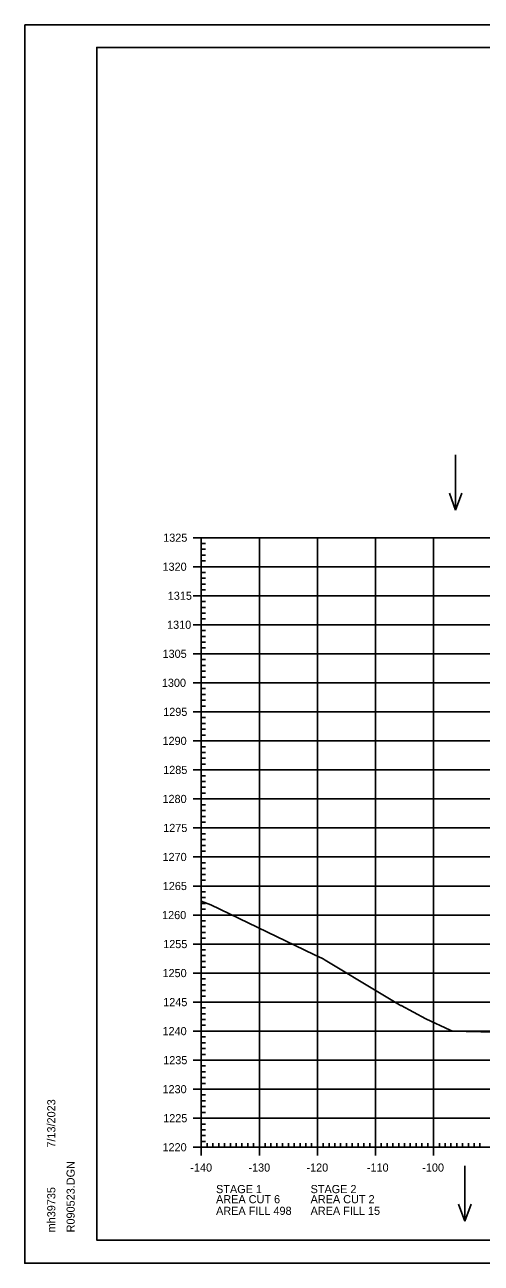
# Model space of a CAD drawing. Extents: x 1406028 to 1412453, y 321733 to 325986.
# Drawn here: x 1406419.5 to 1406498.1, y 325132.7 to 325346.1 of the extents above; entities that cross this region are included whole.
import ezdxf

# ---------------------------------------------------------------- set-up
doc = ezdxf.new("R2010")
doc.units = 0
for name, color, linetype in [('R_Axis', 7, 'Continuous'), ('R_Axis Annot', 7, 'Continuous'), ('R_Border', 7, 'Continuous'), ('R_Exist Surface', 7, 'Continuous'), ('R_Grid', 7, 'Continuous'), ('R_No Plot', 7, 'Continuous'), ('R_Water Annot', 7, 'Continuous')]:
    doc.layers.add(name, color=color, linetype=linetype)

msp = doc.modelspace()

# ---------------------------------------------------------------- linework, layer by layer
at = {"layer": 'R_Axis'}
for p, q in [((1406448.49, 325257.72), (1406451.29, 325257.72)), ((1406449.89, 325152.72), (1406449.89, 325257.72)), ((1406449.89, 325256.72), (1406450.59, 325256.72)), ((1406449.89, 325255.72), (1406450.59, 325255.72)), ((1406449.89, 325254.72), (1406450.59, 325254.72)), ((1406448.49, 325252.72), (1406451.29, 325252.72)), ((1406449.89, 325253.72), (1406450.59, 325253.72)), ((1406449.89, 325251.72), (1406450.59, 325251.72)), ((1406449.89, 325250.72), (1406450.59, 325250.72)), ((1406449.89, 325249.72), (1406450.59, 325249.72)), ((1406449.89, 325248.72), (1406450.59, 325248.72)), ((1406448.49, 325247.72), (1406451.29, 325247.72)), ((1406449.89, 325246.72), (1406450.59, 325246.72)), ((1406449.89, 325245.72), (1406450.59, 325245.72)), ((1406449.89, 325244.72), (1406450.59, 325244.72)), ((1406448.49, 325242.72), (1406451.29, 325242.72)), ((1406449.89, 325243.72), (1406450.59, 325243.72)), ((1406449.89, 325241.72), (1406450.59, 325241.72)), ((1406449.89, 325240.72), (1406450.59, 325240.72)), ((1406449.89, 325239.72), (1406450.59, 325239.72)), ((1406448.49, 325237.72), (1406451.29, 325237.72)), ((1406449.89, 325238.72), (1406450.59, 325238.72)), ((1406449.89, 325236.72), (1406450.59, 325236.72)), ((1406449.89, 325235.72), (1406450.59, 325235.72)), ((1406449.89, 325234.72), (1406450.59, 325234.72)), ((1406449.89, 325233.72), (1406450.59, 325233.72)), ((1406448.49, 325232.72), (1406451.29, 325232.72)), ((1406449.89, 325231.72), (1406450.59, 325231.72)), ((1406449.89, 325230.72), (1406450.59, 325230.72)), ((1406449.89, 325229.72), (1406450.59, 325229.72)), ((1406448.49, 325227.72), (1406451.29, 325227.72)), ((1406449.89, 325228.72), (1406450.59, 325228.72)), ((1406449.89, 325226.72), (1406450.59, 325226.72)), ((1406449.89, 325225.72), (1406450.59, 325225.72)), ((1406449.89, 325224.72), (1406450.59, 325224.72)), ((1406448.49, 325222.72), (1406451.29, 325222.72)), ((1406449.89, 325223.72), (1406450.59, 325223.72)), ((1406449.89, 325221.72), (1406450.59, 325221.72)), ((1406449.89, 325220.72), (1406450.59, 325220.72)), ((1406449.89, 325219.72), (1406450.59, 325219.72)), ((1406449.89, 325218.72), (1406450.59, 325218.72)), ((1406448.49, 325217.72), (1406451.29, 325217.72)), ((1406449.89, 325216.72), (1406450.59, 325216.72)), ((1406449.89, 325215.72), (1406450.59, 325215.72)), ((1406449.89, 325214.72), (1406450.59, 325214.72)), ((1406448.49, 325212.72), (1406451.29, 325212.72)), ((1406449.89, 325213.72), (1406450.59, 325213.72)), ((1406449.89, 325211.72), (1406450.59, 325211.72)), ((1406449.89, 325210.72), (1406450.59, 325210.72)), ((1406449.89, 325209.72), (1406450.59, 325209.72)), ((1406448.49, 325207.72), (1406451.29, 325207.72)), ((1406449.89, 325208.72), (1406450.59, 325208.72)), ((1406449.89, 325206.72), (1406450.59, 325206.72)), ((1406449.89, 325205.72), (1406450.59, 325205.72)), ((1406449.89, 325204.72), (1406450.59, 325204.72)), ((1406449.89, 325203.72), (1406450.59, 325203.72)), ((1406448.49, 325202.72), (1406451.29, 325202.72)), ((1406449.89, 325201.72), (1406450.59, 325201.72)), ((1406449.89, 325200.72), (1406450.59, 325200.72)), ((1406449.89, 325199.72), (1406450.59, 325199.72)), ((1406448.49, 325197.72), (1406451.29, 325197.72)), ((1406449.89, 325198.72), (1406450.59, 325198.72)), ((1406449.89, 325196.72), (1406450.59, 325196.72)), ((1406449.89, 325195.72), (1406450.59, 325195.72)), ((1406448.49, 325192.72), (1406451.29, 325192.72)), ((1406449.89, 325194.72), (1406450.59, 325194.72)), ((1406449.89, 325193.72), (1406450.59, 325193.72)), ((1406449.89, 325191.72), (1406450.59, 325191.72)), ((1406449.89, 325190.72), (1406450.59, 325190.72)), ((1406449.89, 325189.72), (1406450.59, 325189.72)), ((1406449.89, 325188.72), (1406450.59, 325188.72)), ((1406448.49, 325187.72), (1406451.29, 325187.72)), ((1406449.89, 325186.72), (1406450.59, 325186.72)), ((1406449.89, 325185.72), (1406450.59, 325185.72)), ((1406449.89, 325184.72), (1406450.59, 325184.72)), ((1406448.49, 325182.72), (1406451.29, 325182.72)), ((1406449.89, 325183.72), (1406450.59, 325183.72)), ((1406449.89, 325181.72), (1406450.59, 325181.72)), ((1406449.89, 325180.72), (1406450.59, 325180.72)), ((1406448.49, 325177.72), (1406451.29, 325177.72)), ((1406449.89, 325179.72), (1406450.59, 325179.72)), ((1406449.89, 325178.72), (1406450.59, 325178.72)), ((1406449.89, 325176.72), (1406450.59, 325176.72)), ((1406449.89, 325175.72), (1406450.59, 325175.72)), ((1406449.89, 325174.72), (1406450.59, 325174.72)), ((1406449.89, 325173.72), (1406450.59, 325173.72)), ((1406448.49, 325172.72), (1406451.29, 325172.72)), ((1406449.89, 325171.72), (1406450.59, 325171.72)), ((1406449.89, 325170.72), (1406450.59, 325170.72)), ((1406449.89, 325169.72), (1406450.59, 325169.72)), ((1406448.49, 325167.72), (1406451.29, 325167.72)), ((1406449.89, 325168.72), (1406450.59, 325168.72)), ((1406449.89, 325166.72), (1406450.59, 325166.72)), ((1406449.89, 325165.72), (1406450.59, 325165.72)), ((1406449.89, 325164.72), (1406450.59, 325164.72)), ((1406449.89, 325163.72), (1406450.59, 325163.72)), ((1406448.49, 325162.72), (1406451.29, 325162.72)), ((1406449.89, 325161.72), (1406450.59, 325161.72)), ((1406449.89, 325160.72), (1406450.59, 325160.72)), ((1406449.89, 325159.72), (1406450.59, 325159.72)), ((1406449.89, 325158.72), (1406450.59, 325158.72)), ((1406448.49, 325157.72), (1406451.29, 325157.72)), ((1406449.89, 325156.72), (1406450.59, 325156.72)), ((1406449.89, 325155.72), (1406450.59, 325155.72)), ((1406449.89, 325154.72), (1406450.59, 325154.72)), ((1406448.49, 325152.72), (1406451.29, 325152.72)), ((1406449.89, 325151.32), (1406449.89, 325154.12)), ((1406449.89, 325153.72), (1406450.59, 325153.72)), ((1406449.89, 325152.72), (1406729.89, 325152.72)), ((1406450.89, 325152.72), (1406450.89, 325153.42)), ((1406451.89, 325152.72), (1406451.89, 325153.42)), ((1406452.89, 325152.72), (1406452.89, 325153.42)), ((1406453.89, 325152.72), (1406453.89, 325153.42)), ((1406454.89, 325152.72), (1406454.89, 325153.42)), ((1406455.89, 325152.72), (1406455.89, 325153.42)), ((1406456.89, 325152.72), (1406456.89, 325153.42)), ((1406457.89, 325152.72), (1406457.89, 325153.42)), ((1406458.89, 325152.72), (1406458.89, 325153.42)), ((1406459.89, 325151.32), (1406459.89, 325154.12)), ((1406460.89, 325152.72), (1406460.89, 325153.42)), ((1406461.89, 325152.72), (1406461.89, 325153.42)), ((1406462.89, 325152.72), (1406462.89, 325153.42)), ((1406463.89, 325152.72), (1406463.89, 325153.42)), ((1406464.89, 325152.72), (1406464.89, 325153.42)), ((1406465.89, 325152.72), (1406465.89, 325153.42)), ((1406466.89, 325152.72), (1406466.89, 325153.42)), ((1406467.89, 325152.72), (1406467.89, 325153.42)), ((1406468.89, 325152.72), (1406468.89, 325153.42)), ((1406469.89, 325151.32), (1406469.89, 325154.12)), ((1406470.89, 325152.72), (1406470.89, 325153.42)), ((1406471.89, 325152.72), (1406471.89, 325153.42)), ((1406472.89, 325152.72), (1406472.89, 325153.42)), ((1406473.89, 325152.72), (1406473.89, 325153.42)), ((1406474.89, 325152.72), (1406474.89, 325153.42)), ((1406475.89, 325152.72), (1406475.89, 325153.42)), ((1406476.89, 325152.72), (1406476.89, 325153.42)), ((1406477.89, 325152.72), (1406477.89, 325153.42)), ((1406478.89, 325152.72), (1406478.89, 325153.42)), ((1406479.89, 325151.32), (1406479.89, 325154.12)), ((1406480.89, 325152.72), (1406480.89, 325153.42)), ((1406481.89, 325152.72), (1406481.89, 325153.42)), ((1406482.89, 325152.72), (1406482.89, 325153.42)), ((1406483.89, 325152.72), (1406483.89, 325153.42)), ((1406484.89, 325152.72), (1406484.89, 325153.42)), ((1406485.89, 325152.72), (1406485.89, 325153.42)), ((1406486.89, 325152.72), (1406486.89, 325153.42)), ((1406487.89, 325152.72), (1406487.89, 325153.42)), ((1406488.89, 325152.72), (1406488.89, 325153.42)), ((1406489.89, 325151.32), (1406489.89, 325154.12)), ((1406490.89, 325152.72), (1406490.89, 325153.42)), ((1406491.89, 325152.72), (1406491.89, 325153.42)), ((1406492.89, 325152.72), (1406492.89, 325153.42)), ((1406493.89, 325152.72), (1406493.89, 325153.42)), ((1406494.89, 325152.72), (1406494.89, 325153.42)), ((1406495.89, 325152.72), (1406495.89, 325153.42)), ((1406496.89, 325152.72), (1406496.89, 325153.42)), ((1406497.89, 325152.72), (1406497.89, 325153.42))]:
    msp.add_line(p, q, dxfattribs=at)
at = {"layer": 'R_Border'}
for p, q in [((1406431.89, 325342.18), (1406748.07, 325342.18)), ((1406431.89, 325136.72), (1406431.89, 325342.18)), ((1406431.89, 325136.72), (1406431.89, 325136.72)), ((1406748.07, 325136.72), (1406431.89, 325136.72))]:
    msp.add_line(p, q, dxfattribs=at)
at = {"layer": 'R_Exist Surface'}
msp.add_lwpolyline([(1406449.89, 325195.13), (1406451.55, 325194.48), (1406469.25, 325185.9), (1406470.85, 325185.2), (1406471.22, 325184.93), (1406480.56, 325179.34), (1406484.01, 325177.27), (1406484.19, 325177.15), (1406484.29, 325177.11), (1406488.56, 325174.85), (1406492.78, 325172.88), (1406493.14, 325172.72), (1406495.52, 325172.66), (1406503.12, 325172.47)], dxfattribs=at)
at = {"layer": 'R_Grid'}
for p, q in [((1406449.89, 325257.72), (1406729.89, 325257.72)), ((1406449.89, 325152.72), (1406449.89, 325257.72)), ((1406459.89, 325152.72), (1406459.89, 325257.72)), ((1406469.89, 325152.72), (1406469.89, 325257.72)), ((1406479.89, 325152.72), (1406479.89, 325257.72)), ((1406489.89, 325152.72), (1406489.89, 325257.72)), ((1406449.89, 325252.72), (1406729.89, 325252.72)), ((1406449.89, 325247.72), (1406729.89, 325247.72)), ((1406449.89, 325242.72), (1406729.89, 325242.72)), ((1406449.89, 325237.72), (1406729.89, 325237.72)), ((1406449.89, 325232.72), (1406729.89, 325232.72)), ((1406449.89, 325227.72), (1406729.89, 325227.72)), ((1406449.89, 325222.72), (1406729.89, 325222.72)), ((1406449.89, 325217.72), (1406729.89, 325217.72)), ((1406449.89, 325212.72), (1406729.89, 325212.72)), ((1406449.89, 325207.72), (1406729.89, 325207.72)), ((1406449.89, 325202.72), (1406729.89, 325202.72)), ((1406449.89, 325197.72), (1406729.89, 325197.72)), ((1406449.89, 325192.72), (1406729.89, 325192.72)), ((1406449.89, 325187.72), (1406729.89, 325187.72)), ((1406449.89, 325182.72), (1406729.89, 325182.72)), ((1406449.89, 325177.72), (1406729.89, 325177.72)), ((1406449.89, 325172.72), (1406729.89, 325172.72)), ((1406449.89, 325167.72), (1406729.89, 325167.72)), ((1406449.89, 325162.72), (1406729.89, 325162.72)), ((1406449.89, 325157.72), (1406729.89, 325157.72)), ((1406449.89, 325152.72), (1406729.89, 325152.72))]:
    msp.add_line(p, q, dxfattribs=at)
at = {"layer": 'R_No Plot'}
for p, q in [((1406419.49, 325346.08), (1406752.82, 325346.08)), ((1406419.49, 325132.74), (1406752.82, 325132.74))]:
    msp.add_line(p, q, dxfattribs=at)
for points in [[(1406419.48, 325346.08), (1406752.82, 325346.08), (1406752.82, 325132.74), (1406419.48, 325132.74)], [(1406665.81, 325342.18), (1406685.43, 325342.18), (1406685.43, 325332.3), (1406701.54, 325332.3), (1406724.74, 325332.3), (1406724.74, 325307.97), (1406748.07, 325307.97), (1406748.07, 325136.72), (1406431.89, 325136.72), (1406431.89, 325342.18)]]:
    msp.add_lwpolyline(points, close=True, dxfattribs=at)
at = {"layer": 'R_Water Annot'}
for p, q in [((1406493.69, 325272.01), (1406493.69, 325262.44)), ((1406493.69, 325262.44), (1406492.62, 325265.37)), ((1406493.69, 325262.44), (1406494.75, 325265.37)), ((1406495.28, 325149.54), (1406495.28, 325139.96)), ((1406495.28, 325139.96), (1406494.21, 325142.89)), ((1406495.28, 325139.96), (1406496.35, 325142.89))]:
    msp.add_line(p, q, dxfattribs=at)

# ---------------------------------------------------------------- texts
at = {"layer": 'R_Axis Annot'}
for s, p in [('1325', (1406443.32, 325257.02)), ('1320', (1406443.2, 325252.02)), ('1315', (1406444.11, 325247.02)), ('1310', (1406443.99, 325242.02)), ('1305', (1406443.21, 325237.02)), ('1300', (1406443.09, 325232.02)), ('1295', (1406443.32, 325227.02)), ('1290', (1406443.2, 325222.02)), ('1285', (1406443.32, 325217.02)), ('1280', (1406443.2, 325212.02)), ('1275', (1406443.32, 325207.02)), ('1270', (1406443.2, 325202.02)), ('1265', (1406443.25, 325197.02)), ('1260', (1406443.13, 325192.02)), ('1255', (1406443.32, 325187.02)), ('1250', (1406443.2, 325182.02)), ('1245', (1406443.32, 325177.02)), ('1240', (1406443.2, 325172.02)), ('1235', (1406443.32, 325167.02)), ('1230', (1406443.2, 325162.02)), ('1225', (1406443.32, 325157.02)), ('1220', (1406443.2, 325152.02)), ('-140', (1406448, 325148.52)), ('-130', (1406458, 325148.52)), ('-120', (1406468, 325148.52)), ('-110', (1406478.4, 325148.52)), ('-100', (1406487.94, 325148.52)), ('STAGE 1', (1406452.43, 325144.81)), ('STAGE 2', (1406468.71, 325144.81)), ('AREA CUT 6', (1406452.43, 325143.07)), ('AREA CUT 2', (1406468.71, 325143.07)), ('AREA FILL 498', (1406452.43, 325141.07)), ('AREA FILL 15', (1406468.71, 325141.07))]:
    msp.add_text(s, height=1.4, dxfattribs=at).set_placement(p)
at = {"layer": 'R_Border'}
for s, p in [('7/13/2023', (1406424.75, 325152.65)), ('R090523.DGN', (1406428.08, 325138.05)), ('mh39735', (1406424.75, 325138.05))]:
    msp.add_text(s, height=1.4, rotation=90, dxfattribs=at).set_placement(p)
at = {"layer": 'R_No Plot'}
for p in [(1406451.5, 325194.43), (1406471.18, 325184.88), (1406484.15, 325177.1), (1406488.51, 325174.8), (1406493.1, 325172.67)]:
    msp.add_text('+', height=0.1, dxfattribs=at).set_placement(p)

doc.saveas('drawing.dxf')
